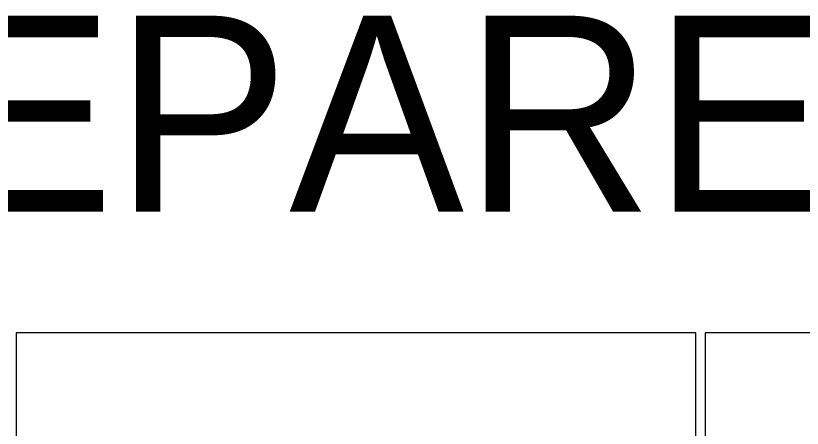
# Model space of a CAD drawing. Extents: x -7.1 to 34, y 0 to 22.
# Drawn here: x 4.465 to 5.027, y 1.589 to 1.884 of the extents above; entities that cross this region are included whole.
import ezdxf

# ---------------------------------------------------------------- set-up
doc = ezdxf.new("R2010")
doc.units = 0
for name, color, linetype in [('Default', 7, 'Continuous'), ('SH_Data', 7, 'Continuous'), ('SH_Text', 7, 'Continuous')]:
    doc.layers.add(name, color=color, linetype=linetype)

# ---------------------------------------------------------------- blocks, each defined once
blk = doc.blocks.new('A$C485D5FB4')
at = {"layer": 'Default'}
for p, q in [((0.4326504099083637, 0.31799164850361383), (0.29017477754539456, 0.31799164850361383)), ((0.29017477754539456, 0.31799164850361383), (0.29017477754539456, 0.17549498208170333)), ((0.4326504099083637, 0.2656805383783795), (0.4326504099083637, 0.31799164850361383)), ((0.5770511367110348, 0.31799738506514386), (0.43457550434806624, 0.31799738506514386)), ((0.43457550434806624, 0.31799738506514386), (0.43457550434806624, 0.2654958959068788))]:
    blk.add_line(p, q, dxfattribs=at)

msp = doc.modelspace()

# ---------------------------------------------------------------- block references
at = {"layer": 'SH_Data', "xscale": 3.407655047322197, "yscale": 3.407655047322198, "rotation": 0.001699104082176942}
msp.add_blockref('A$C485D5FB4', (3.476413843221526, 0.5736659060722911), dxfattribs=at)

# ---------------------------------------------------------------- texts
at = {"layer": 'SH_Text'}
msp.add_text('PLAN PREPARED BY:', height=0.13999999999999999, dxfattribs=at).set_placement((3.609394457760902, 1.7439246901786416))

doc.saveas('drawing.dxf')
